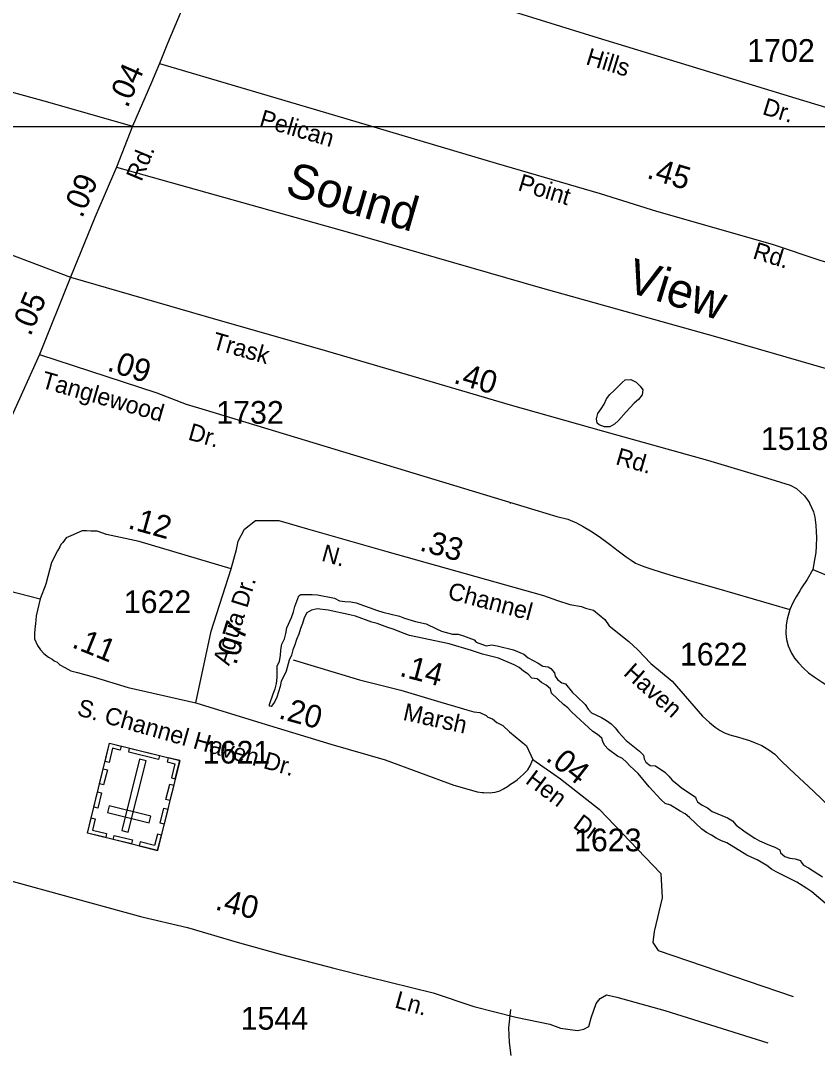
# Model space of a CAD drawing. Extents: x 2290055 to 2389491, y 66597 to 237875.
# Drawn here: x 2342301 to 2344494, y 147173 to 150018 of the extents above; entities that cross this region are included whole.
import ezdxf

# ---------------------------------------------------------------- set-up
doc = ezdxf.new("R2010")
doc.units = 0
for name, color, linetype in [('Exist Cultural Cemetery CELL', 7, 'Continuous'), ('Exist Hydrographic Pond Under 1500 Sq Ft', 7, 'Continuous'), ('Exist Hydrographic River Shore', 7, 'Continuous'), ('Exist Road Non-System Type 51', 7, 'Continuous'), ('Exist Road Non-System Type 51 Label', 7, 'Continuous'), ('Exist Road Secondary Mileage Hundredths English Label', 7, 'Continuous'), ('Exist Road Secondary Type 51 Attributed', 7, 'Continuous'), ('Exist Road Secondary Type 51 Label', 7, 'Continuous'), ('Exist Road Secondary Type 51 Number Label', 7, 'Continuous'), ('Map Preparation Inset Cut Line', 7, 'Continuous')]:
    doc.layers.add(name, color=color, linetype=linetype)

msp = doc.modelspace()

# ---------------------------------------------------------------- linework, layer by layer
at = {"layer": 'Exist Cultural Cemetery CELL'}
for points in [[(2342677.9, 147734.4), (2342484.7, 147782.3), (2342545.9, 148029.5), (2342739.2, 147981.6)], [(2342578.1, 148021.5), (2342575.3, 148010.4), (2342554, 148015.6), (2342544.2, 147976.4), (2342533.4, 147979.1), (2342545.9, 148029.5)], [(2342680.6, 147984.3), (2342598.3, 148004.7), (2342601, 148015.7), (2342683.4, 147995.3)], [(2342579.1, 147789.1), (2342597.3, 147784.6), (2342646.1, 147981.4), (2342627.9, 147985.9)], [(2342707.1, 147989.5), (2342704.3, 147978.3), (2342725.6, 147973), (2342715.9, 147933.8), (2342726.7, 147931.1), (2342739.2, 147981.5)], [(2342539.6, 147956.6), (2342529.2, 147914.6), (2342518.1, 147917.3), (2342528.5, 147959.3)], [(2342523.7, 147892.6), (2342513.3, 147850.6), (2342502.2, 147853.3), (2342512.6, 147895.4)], [(2342722.4, 147913.7), (2342712, 147871.6), (2342700.9, 147874.4), (2342711.3, 147916.4)], [(2342654.7, 147810.3), (2342659.2, 147828.4), (2342544.9, 147856.8), (2342540.4, 147838.6)], [(2342706.2, 147848.4), (2342695.8, 147806.4), (2342684.7, 147809.1), (2342695.1, 147851.2)], [(2342495, 147824.4), (2342506, 147821.7), (2342498.3, 147790.5), (2342537.7, 147780.7), (2342535, 147769.9), (2342484.6, 147782.4)], [(2342688.3, 147776.5), (2342677.3, 147779.2), (2342669.6, 147747.9), (2342630.2, 147757.7), (2342627.5, 147746.9), (2342677.9, 147734.4)], [(2342606, 147752.3), (2342555.7, 147764.7), (2342558.4, 147775.8), (2342608.8, 147763.3)]]:
    msp.add_lwpolyline(points, close=True, dxfattribs=at)
at = {"layer": 'Exist Hydrographic Pond Under 1500 Sq Ft'}
msp.add_lwpolyline([(2343908, 148899.9), (2343893.5, 148905.3), (2343888.5, 148910.5), (2343886, 148922.1), (2343889.5, 148937), (2343899.2, 148949.4), (2343907.7, 148962.7), (2343913.5, 148976.9), (2343923.2, 148988.9), (2343934.7, 148999.7), (2343956.5, 149022), (2343965, 149029.3), (2343981, 149029.8), (2343995, 149023.3), (2344006.5, 149012.2), (2344014.2, 149002.2), (2344011.5, 148987.9), (2344001.5, 148975), (2343990, 148965), (2343967.5, 148941.7), (2343947.2, 148917.7), (2343936.2, 148907.3), (2343923, 148900), (2343908, 148899.9)], dxfattribs=at)
at = {"layer": 'Exist Hydrographic River Shore'}
for points in [[(2343040.5, 148257.7), (2343031.7, 148227.5), (2343025.7, 148213.6), (2343018.5, 148200), (2343015.2, 148185.1), (2343006.2, 148156), (2343000, 148142.4), (2342990.5, 148130.4), (2342986, 148131.3), (2342986, 148135.9), (2342995.7, 148165.2), (2343001.7, 148179.1), (2343005.5, 148193.9), (2343007, 148210.2), (2343006.7, 148241.8), (2343013.5, 148255.5), (2343016.7, 148270.5), (2343017.5, 148286.1), (2343019.7, 148302), (2343027, 148316.4), (2343031, 148331.7), (2343034, 148347.4), (2343047, 148375.6), (2343052.5, 148390.8), (2343056, 148405.9), (2343061, 148420.1), (2343067, 148435), (2343072.5, 148438.8), (2343103.2, 148438.6), (2343118.5, 148437.6), (2343165.2, 148428.6), (2343178.5, 148421.7), (2343193.7, 148419), (2343209.5, 148418.1), (2343225, 148415.9), (2343283, 148394.7), (2343298, 148390.1), (2343343.5, 148379.3), (2343357.7, 148373.6), (2343387.5, 148364), (2343417.5, 148357.9), (2343445.5, 148343.8), (2343459.5, 148337.5), (2343489.7, 148329.7), (2343505.2, 148329.6), (2343520.2, 148324.7), (2343549, 148314.1), (2343555, 148307.2), (2343582.5, 148297), (2343597.5, 148299.8), (2343612.5, 148297), (2343657.5, 148286), (2343686.5, 148274.1), (2343698.5, 148264.7), (2343725.7, 148250.2), (2343738.5, 148241.3), (2343752.7, 148239.5), (2343760.7, 148235.5), (2343770.2, 148223.6), (2343772.2, 148213.7), (2343778.5, 148204.9), (2343791, 148195.8), (2343800.7, 148192.5), (2343820.2, 148168.7), (2343832.5, 148158.2), (2343855, 148136.1), (2343863, 148123), (2343872.5, 148113), (2343900, 148099.9), (2343914, 148092), (2343926.5, 148082.6), (2343937.5, 148071.8), (2343946.5, 148059.5), (2343967.5, 148036.7), (2344004.5, 148007.4), (2344015.2, 147996.7), (2344017.5, 147986.9), (2344021.7, 147977.5), (2344033.5, 147967.9), (2344048.7, 147967.2), (2344074.2, 147949.9), (2344085, 147939.1), (2344094.7, 147927.5), (2344107.5, 147918.1), (2344119.7, 147907.8), (2344158.7, 147881.2), (2344160.5, 147875.1), (2344164.5, 147867.8), (2344177.5, 147859.3), (2344191.5, 147851.8), (2344204.7, 147841.7), (2344247.2, 147823.9), (2344260.5, 147816), (2344271, 147803.9), (2344295.5, 147785.9), (2344321.7, 147768.5), (2344335, 147761.3), (2344362.5, 147748.8), (2344377.5, 147743.3), (2344391.2, 147736.2)], [(2344515.5, 147589.2), (2344479.2, 147620.5), (2344465.7, 147630), (2344438, 147647), (2344381.2, 147675.4), (2344368, 147683.2), (2344355.2, 147692.6), (2344328.7, 147708.6), (2344313.7, 147714.6), (2344300, 147721.9), (2344245.2, 147755.6), (2344230.5, 147761), (2344216, 147768.1), (2344203.2, 147776.4), (2344189.2, 147784), (2344176.5, 147793.2), (2344142, 147825.1), (2344130, 147834.9), (2344116.2, 147842.5), (2344089.7, 147859.3), (2344075, 147864), (2344063.7, 147874.6), (2344031, 147909.1), (2344001, 147946.1), (2343978.2, 147967.2), (2343968.5, 147977.8), (2343958.2, 147987.4), (2343944, 147994.1), (2343919.2, 148012.6), (2343908, 148023.7), (2343903.5, 148033.8), (2343901.2, 148043.5), (2343889.2, 148053.7), (2343876.2, 148061.6), (2343818.5, 148115.2), (2343807.5, 148126.7), (2343795.5, 148136), (2343762, 148167.6), (2343759.5, 148178.9), (2343747.7, 148189), (2343734.5, 148196.8), (2343723, 148206.5), (2343708.5, 148208.2), (2343697.7, 148219.4), (2343685.5, 148228), (2343673.7, 148238.2), (2343660, 148245.1), (2343616.5, 148263.7), (2343572.5, 148274.9), (2343542.2, 148284.6), (2343480.5, 148302.7), (2343371.2, 148326.3), (2343356.5, 148331.1), (2343326.2, 148343.6), (2343311.5, 148348.1), (2343282.2, 148358.9), (2343267.5, 148362.6), (2343223.2, 148378.7), (2343207.5, 148382.8), (2343147.5, 148395.8), (2343117, 148399.1), (2343101.7, 148395.2), (2343088.5, 148387.9), (2343081.2, 148374.7), (2343077, 148359.2), (2343071, 148344.8), (2343066.5, 148329.4), (2343060.5, 148315.2), (2343056, 148300.6), (2343050, 148286.8), (2343046.5, 148271.8), (2343040.5, 148257.7)], [(2344391.2, 147736.2), (2344392.7, 147727.8), (2344404.5, 147718.1), (2344418.7, 147712.8), (2344433.5, 147711.7), (2344447.7, 147706.4), (2344449.7, 147701.9), (2344456.2, 147693.9), (2344469.7, 147686.4), (2344508.7, 147661.5)]]:
    msp.add_lwpolyline(points, dxfattribs=at)
at = {"layer": 'Exist Road Non-System Type 51'}
msp.add_line((2343647.2, 148691.1), (2343649.8, 148690.4), dxfattribs=at)
for points in [[(2342564.5, 149614.9), (2343205.8, 149434.5), (2343731, 149283.6), (2344214.2, 149148.5), (2344642.8, 149025), (2345111.8, 148891.9), (2345430.7, 148795.5)], [(2342808.8, 148946.5), (2343716.8, 148671.3), (2343776.9, 148653.6), (2343807.1, 148646), (2343831.1, 148635.8), (2343849.2, 148625.6), (2343869.4, 148614.3), (2343893.3, 148598.2), (2343921.7, 148577), (2343945.7, 148558.6), (2343967.7, 148542.7), (2343981.5, 148532.7), (2343993.7, 148525), (2344007.7, 148519), (2344019.7, 148515.2), (2344041.3, 148507.2), (2344061.9, 148501.5), (2344100.1, 148489.5), (2344216.3, 148456.4), (2344418.8, 148397.4)], [(2344472.2, 148691), (2344472.9, 148690), (2344479, 148675.8), (2344483.4, 148665.8), (2344487.2, 148651.9), (2344489.7, 148629.3), (2344491.1, 148610.7), (2344491.7, 148595.9), (2344491.4, 148571.3), (2344489.8, 148553.8), (2344486, 148534), (2344482.1, 148507.9)], [(2344482.1, 148507.9), (2344466.4, 148479.7), (2344450.9, 148456.8), (2344446, 148448.4), (2344436.2, 148432.2), (2344432.5, 148425.5), (2344426.6, 148415.4), (2344418.8, 148397.4)], [(2344482.1, 148507.9), (2344524.1, 148489.9), (2344545.6, 148478.6), (2344578.8, 148468.4), (2344626.4, 148458.8), (2344662.5, 148453), (2344693.9, 148447.3), (2344722.7, 148441.3), (2344740.5, 148437.4), (2344766.4, 148429.9), (2344784.4, 148422.4), (2344800.5, 148413.8), (2344808.7, 148407.6), (2344821, 148395.6), (2344844.2, 148362.7), (2344867.5, 148305.9)], [(2344418.8, 148397.4), (2344410.7, 148371.2), (2344408.3, 148355.3), (2344407.3, 148331), (2344409.3, 148315.3), (2344413.6, 148297.4), (2344422.6, 148277.4), (2344431.3, 148263.3), (2344442, 148250.6), (2344455.7, 148235.8), (2344470, 148223.5), (2344485.9, 148211.7), (2344507.8, 148197.8), (2344534.1, 148179.8), (2344556.7, 148163.3), (2344580.4, 148146.2), (2344608.7, 148120.4), (2344634.6, 148094.8), (2344676.7, 148058.7), (2344717, 148027.2), (2344750.2, 148002.5), (2344777.5, 147983.6), (2344819.7, 147955.4)], [(2343893.8, 147847.9), (2344063.2, 147671.1), (2344066.9, 147604.2), (2344044.6, 147511.2), (2344040.9, 147481.4), (2344055.8, 147459.1), (2344427.4, 147332.7)], [(2343649.4, 147296.4), (2343643.5, 147246.2), (2343645.7, 147206.3), (2343650.1, 147170.4)]]:
    msp.add_lwpolyline(points, dxfattribs=at)
at = {"layer": 'Exist Road Secondary Type 51 Attributed'}
for p, q in [((2342438.3, 149311.9), (2342352.6, 149098.8)), ((2342352.6, 149098.8), (2342276.8, 148930.7)), ((2342097.2, 148493.3), (2342355.1, 148426.3))]:
    msp.add_line(p, q, dxfattribs=at)
for points in [[(2342844.6, 150292.6), (2343149.3, 150200.5), (2343297.3, 150151.2), (2343503.7, 150089.3), (2343642.5, 150047.6), (2343879, 149974), (2344434.8, 149804.3), (2344698.5, 149724.5)], [(2342804.2, 150203.9), (2342759.9, 150086.1), (2342705.3, 149954.9), (2342683.1, 149899.7)], [(2341164.9, 150136.2), (2341553.3, 150025.1), (2341837.5, 149944), (2342143.3, 149857.7), (2342375, 149794.6), (2342609.3, 149727.4)], [(2342683.1, 149899.7), (2342661.3, 149847.5), (2342609.3, 149727.4)], [(2342683.1, 149899.7), (2342730.1, 149885.6), (2343140.2, 149764.8), (2343610.2, 149625.7), (2343896.4, 149541.8), (2344051.6, 149493.2), (2344369.5, 149402.6), (2344503.6, 149357.9), (2344672.2, 149310.9), (2344799.2, 149270.1), (2344938.7, 149237.2), (2344973.2, 149217.6)], [(2342609.3, 149727.4), (2342564.5, 149614.9), (2342505.3, 149476.4), (2342438.3, 149311.9)], [(2341047.6, 149705.8), (2341428.5, 149603.8), (2341621.6, 149546.8), (2341861.5, 149485.8), (2342077, 149426.8), (2342264, 149378), (2342438.3, 149311.9)], [(2342438.3, 149311.9), (2342809.2, 149204.2), (2343146.1, 149107.9), (2343380.6, 149039.4), (2343648.9, 148961), (2343905.4, 148888.5), (2344192.2, 148808.2), (2344366.1, 148755.9), (2344419.7, 148739.4), (2344436.8, 148730.6), (2344448.7, 148719.6), (2344459, 148709.8), (2344466.6, 148699.9), (2344472.2, 148691)], [(2342352.6, 149098.8), (2342675.8, 148994), (2342756.4, 148962.6), (2342808.8, 148946.5)], [(2342880.8, 148509), (2342895.4, 148562.2), (2342899.4, 148585.6), (2342917.5, 148618.3), (2342947.9, 148642), (2343011.3, 148642.1), (2343091, 148619.6), (2343309.4, 148556.7), (2343554, 148488.3), (2343740.2, 148435.6), (2343779.1, 148422), (2343812.4, 148411.5), (2343844.5, 148405.8), (2343856.3, 148400.7), (2343878.3, 148395.6), (2343908.8, 148370.3), (2343921.5, 148352.5), (2343974.8, 148309.3), (2344000.2, 148286.4), (2344035.7, 148248.4), (2344094.1, 148200.1), (2344178.4, 148103.7), (2344197.7, 148086.7), (2344212.7, 148073.9), (2344226.5, 148064.2), (2344238.6, 148058.1), (2344252.9, 148052.8), (2344276.8, 148046.5), (2344289.4, 148042.1), (2344307.1, 148036.6), (2344323, 148030.6), (2344341.1, 148022.8), (2344348.5, 148018.3), (2344360.6, 148011.1), (2344377.1, 147999), (2344393.9, 147982.2), (2344417.4, 147959.2), (2344483.9, 147897.5), (2344626.5, 147760.4)], [(2342880.8, 148509), (2342626.9, 148584.5), (2342537.6, 148603.6), (2342511.7, 148612.6), (2342493.7, 148612.6), (2342482.4, 148613.8), (2342477.9, 148613.8), (2342470, 148613.8), (2342439.5, 148600.2), (2342426.5, 148594.6), (2342416.9, 148582.2), (2342411.3, 148576.5), (2342409.1, 148569.8), (2342402.3, 148558.5), (2342385.9, 148526.9), (2342370.7, 148467), (2342355.1, 148426.3)], [(2342783.1, 148140.4), (2342825.1, 148337.4), (2342880.8, 148509)], [(2342355.1, 148426.3), (2342343.6, 148379.6), (2342341.4, 148357.6), (2342340.2, 148344), (2342339.1, 148330.5), (2342338.9, 148316.9), (2342347.3, 148298.3), (2342355.8, 148286.4), (2342364.3, 148276.3), (2342377.8, 148266.1), (2342388, 148261), (2342393, 148256), (2342401.5, 148252.6), (2342409, 148245.5), (2342422.7, 148237.7), (2342438.7, 148228.9), (2342457.8, 148224), (2342500.8, 148212.3), (2342596.5, 148183), (2342783.1, 148140.4)], [(2343051.1, 148259), (2343233.6, 148204), (2343347.5, 148175.8), (2343458.1, 148142), (2343511.1, 148127.3), (2343529.1, 148121.7), (2343548.3, 148116), (2343565.2, 148113.8), (2343582.2, 148105.9), (2343586.7, 148101.3), (2343599.7, 148096.8), (2343611.5, 148086.7), (2343628.6, 148078.3), (2343646.7, 148060.7), (2343693.8, 148022.3), (2343711.1, 147984.8)], [(2342783.1, 148140.4), (2342964.6, 148085), (2343155.3, 148026.6), (2343304.7, 147983.4), (2343493.4, 147913.8), (2343529.5, 147903.7), (2343557.4, 147896), (2343571.6, 147894.2), (2343574.9, 147893.7), (2343593.3, 147893.1), (2343599.2, 147893.7), (2343607, 147894.7), (2343619.7, 147898.4), (2343630.6, 147904.1), (2343641.5, 147910.5), (2343649.5, 147916.7), (2343658.8, 147922.6), (2343667.4, 147928.9), (2343677.2, 147936.8), (2343685.1, 147944.3), (2343691.2, 147949.5), (2343696.8, 147956.3), (2343703.3, 147967.1), (2343711.1, 147984.8)], [(2343711.1, 147984.8), (2343787.4, 147931.3), (2343893.8, 147847.9)], [(2342253.6, 147656.2), (2342447.5, 147602.8), (2342634.5, 147552), (2342760, 147522.5), (2342896.8, 147482.3), (2343019.1, 147448.5), (2343162.8, 147410.8), (2343257.6, 147387), (2343436.6, 147342.4), (2343548.9, 147305.4), (2343664.4, 147275.9), (2343758, 147256.7), (2343787.4, 147245.8), (2343833.8, 147238.9), (2343851.5, 147242.9), (2343865.2, 147249.6), (2343871.5, 147274.1), (2343885.3, 147313), (2343896.6, 147326.8), (2343913.5, 147337.4), (2343942.4, 147331.2), (2344074.1, 147294.1), (2344357.8, 147205)]]:
    msp.add_lwpolyline(points, dxfattribs=at)
at = {"layer": 'Map Preparation Inset Cut Line'}
for points in [[(2374088.6, 192135.8), (2313126.6, 192135.8), (2313126.6, 149726.2), (2353934.7, 149726.2), (2375181.1, 184193.5), (2380407.7, 192135.8)], [(2318953.4, 149726.2), (2325417.5, 149726.2), (2346393.7, 149726.2), (2338303.7, 115381.1), (2324894.8, 115381.1)]]:
    msp.add_lwpolyline(points, close=True, dxfattribs=at)

# ---------------------------------------------------------------- texts
at = {"layer": 'Exist Road Non-System Type 51 Label'}
for s, rotation, p in [('Sound ', 343.6478, (2343025.5, 149539.6)), ('View', 342.6407, (2343963.3, 149274.2))]:
    msp.add_text(s, height=95, rotation=rotation, dxfattribs=at).set_placement(p)
at = {"layer": 'Exist Road Secondary Mileage Hundredths English Label'}
for s, rotation, p in [('.04', 66.2677, (2342594.9, 149775.2)), ('.45', 343.0327, (2344022, 149585.2)), ('.09', 66.8715, (2342470.1, 149472)), ('.05', 66.8688, (2342327.7, 149147)), ('.09', 342.0246, (2342536.3, 149055.7)), ('.40', 343.7239, (2343490.1, 149021.3)), ('.12', 344.4537, (2342593.8, 148621.4)), ('.33', 344.1978, (2343396.6, 148560.6)), ('.07', 72.6378, (2342893.8, 148242.3)), ('.11', 338.0837, (2342439, 148294.2)), ('.14', 345.1872, (2343341.5, 148215.3)), ('.20', 344.6315, (2343008.5, 148098.6)), ('.04', 321.8901, (2343743.6, 147984.1)), ('.40', 345.735, (2342833.8, 147572.6))]:
    msp.add_text(s, height=62.5, rotation=rotation, dxfattribs=at).set_placement(p)
at = {"layer": 'Exist Road Secondary Type 51 Label'}
for s, rotation, p in [('Hills', 342.933, (2343854.3, 149898.2)), ('Dr.', 342.933, (2344340.3, 149760.8)), ('Pelican ', 343.5846, (2342955.4, 149728.2)), ('Rd.', 67.5533, (2342633.4, 149572.9)), ('Point', 343.0236, (2343667.3, 149551.6)), ('Rd.', 342.7851, (2344313.9, 149364.2)), ('Trask ', 344.0499, (2342825, 149115.8)), ('Tanglewood', 344.0752, (2342354.8, 149008.3)), ('Dr.', 344.2206, (2342759.3, 148865.4)), ('Rd.', 343.9498, (2343936.3, 148797.6)), ('N.', 344.3678, (2343126.6, 148532)), ('Aqua Dr.', 72.6378, (2342874.7, 148240.8)), ('Channel', 345.0854, (2343473.8, 148427.7)), ('Haven', 318.3184, (2343957.9, 148218.7)), ('S. Channel Haven Dr.', 344.142, (2342453.5, 148107.2)), ('Marsh ', 347.4313, (2343351.2, 148094.1)), ('Hen', 323.0311, (2343687.8, 147921.4)), ('Dr.', 323.6949, (2343818.8, 147799)), ('Ln.', 344.5243, (2343328.2, 147302.9))]:
    msp.add_text(s, height=47.5, rotation=rotation, dxfattribs=at).set_placement(p)
at = {"layer": 'Exist Road Secondary Type 51 Number Label'}
for s, p in [('1702', (2344301.2, 149904.2)), ('1732', (2342839.3, 148908.5)), ('1518', (2344338.8, 148836.3)), ('1622', (2342584.8, 148387.4)), ('1622', (2344115.7, 148243.3)), ('1621', (2342802.2, 147973.5)), ('1623', (2343824.3, 147732.1)), ('1544', (2342906.6, 147241.3))]:
    msp.add_text(s, height=62.5, dxfattribs=at).set_placement(p)

doc.saveas('drawing.dxf')
